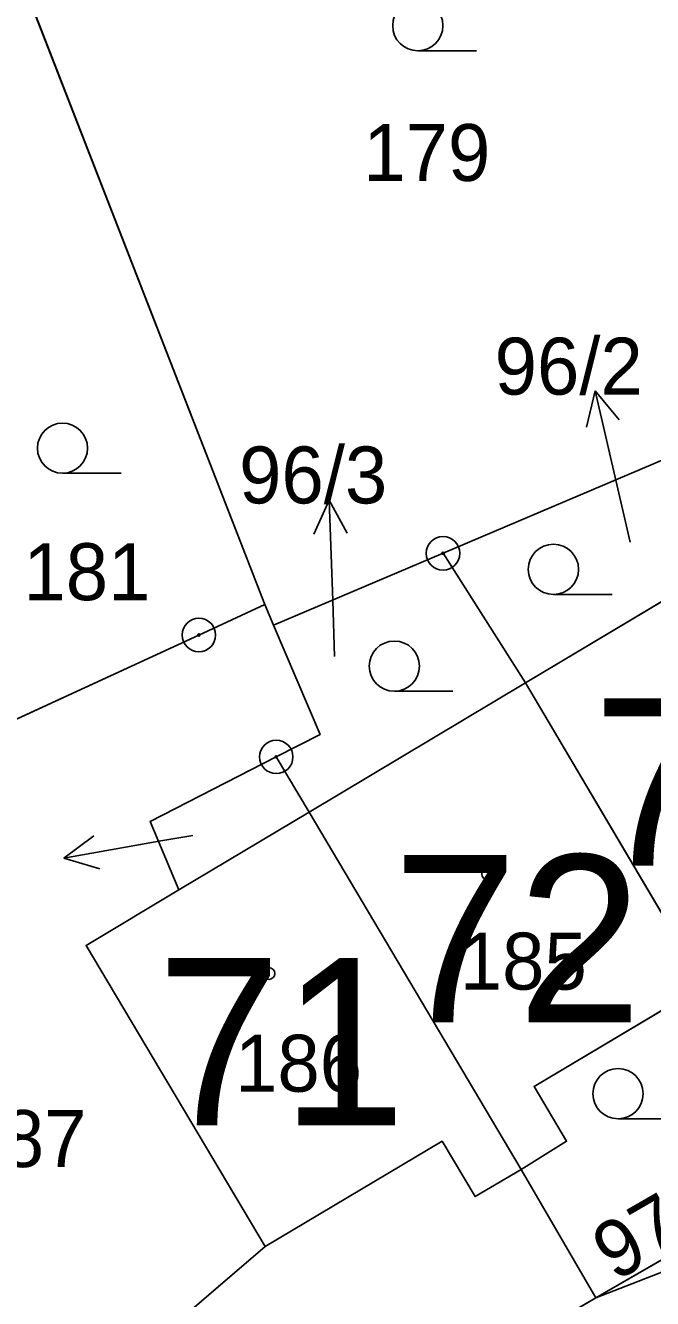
# Model space of a CAD drawing. Extents: x -689422 to -685210, y -987725 to -982160.
# Drawn here: x -686130.87 to -686112.14, y -986916.99 to -986878.97 of the extents above; entities that cross this region are included whole.
import ezdxf

# ---------------------------------------------------------------- set-up
doc = ezdxf.new("R2010")
doc.units = 0
for name, color, linetype in [('KN_Budovy', 7, 'Continuous'), ('KN_Budovy_cisla_domovni', 7, 'Continuous'), ('KN_Hranice_parcel', 7, 'Continuous'), ('KN_Parcelni cisla', 7, 'Continuous'), ('KN_Parcelni cisla_sipky', 7, 'Continuous'), ('KN_Polygon parcely', 7, 'Continuous'), ('KN_POZEMKY_OSTATNI PLOCHA', 7, 'Continuous'), ('KN_POZEMKY_ZAHRADA', 7, 'Continuous'), ('KN_POZEMKY_ZASTAVENA PLOCHA', 7, 'Continuous'), ('KN_VYUZITI_13_zastavena plocha_zboreniste', 7, 'Continuous'), ('KN_VYUZITI_16_ostatni plocha_silnice', 7, 'Continuous'), ('KN_VYUZITI_17_ostatni plocha_ostatni komunikace', 7, 'Continuous'), ('KN_VYUZITI_26_ostatni plocha_jina plocha', 7, 'Continuous'), ('KN_Značky bodu BP', 7, 'Continuous'), ('KN_Značky budov', 7, 'Continuous'), ('KN_Značky kultur', 7, 'Continuous')]:
    doc.layers.add(name, color=color, linetype=linetype)

msp = doc.modelspace()

# ---------------------------------------------------------------- linework, layer by layer
at = {"layer": 'KN_Budovy'}
for points in [[(-686115.94, -986898.6), (-686110.6, -986907.63), (-686105.48, -986904.58), (-686104.52, -986906.19), (-686103.18, -986905.4), (-686109.47, -986894.74)], [(-686122.4, -986902.46), (-686116.07, -986913.13), (-686114.71, -986912.29), (-686115.68, -986910.65), (-686110.6, -986907.63), (-686115.94, -986898.6)], [(-686129.06, -986906.44), (-686123.71, -986915.43), (-686118.43, -986912.29), (-686117.44, -986913.94), (-686116.07, -986913.13), (-686122.4, -986902.46), (-686126.29, -986904.78)]]:
    msp.add_lwpolyline(points, close=True, dxfattribs=at)
at = {"layer": 'KN_Hranice_parcel'}
for p, q in [((-686132.79, -986872.95), (-686123.72, -986896.26)), ((-686118.4, -986894.73), (-686111.39, -986891.75)), ((-686118.4, -986894.73), (-686123.46, -986896.88)), ((-686115.94, -986898.6), (-686118.4, -986894.73)), ((-686109.47, -986894.74), (-686115.94, -986898.6)), ((-686123.46, -986896.88), (-686123.72, -986896.26)), ((-686122.4, -986902.46), (-686115.94, -986898.6)), ((-686115.94, -986898.6), (-686110.6, -986907.63)), ((-686123.38, -986900.81), (-686122.4, -986902.46)), ((-686126.29, -986904.78), (-686122.4, -986902.46)), ((-686122.4, -986902.46), (-686116.07, -986913.13)), ((-686129.06, -986906.44), (-686126.29, -986904.78)), ((-686123.71, -986915.43), (-686129.06, -986906.44)), ((-686113.84, -986916.97), (-686116.07, -986913.13)), ((-686107.31, -986913.19), (-686113.84, -986916.97)), ((-686130.58, -986921.33), (-686123.71, -986915.43))]:
    msp.add_line(p, q, dxfattribs=at)
for points in [[(-686123.72, -986896.26), (-686125.69, -986897.17), (-686139.49, -986903.53)], [(-686123.38, -986900.81), (-686122.07, -986900.14), (-686123.46, -986896.88)], [(-686126.29, -986904.78), (-686127.15, -986902.74), (-686123.38, -986900.81)], [(-686090.45, -986903.44), (-686089.02, -986907.31), (-686113.84, -986916.97)], [(-686116.07, -986913.13), (-686114.71, -986912.29), (-686115.68, -986910.65), (-686110.6, -986907.63)], [(-686123.71, -986915.43), (-686118.43, -986912.29), (-686117.44, -986913.94), (-686116.07, -986913.13)], [(-686113.84, -986916.97), (-686119.94, -986920.53), (-686130.58, -986921.33)]]:
    msp.add_lwpolyline(points, dxfattribs=at)
at = {"layer": 'KN_Parcelni cisla_sipky'}
for p, q in [((-686113.855, -986889.876), (-686114.118, -986890.964)), ((-686113.18, -986892.8), (-686113.855, -986889.876)), ((-686113.855, -986889.876), (-686113.142, -986890.739)), ((-686112.81, -986894.4), (-686113.18, -986892.8)), ((-686121.795, -986893.141), (-686122.26, -986894.159)), ((-686121.69, -986896.14), (-686121.795, -986893.141)), ((-686121.795, -986893.141), (-686121.259, -986894.124)), ((-686121.64, -986897.81), (-686121.69, -986896.14)), ((-686129.725, -986903.831), (-686128.826, -986903.164)), ((-686126.77, -986903.31), (-686129.725, -986903.831)), ((-686125.87, -986903.16), (-686126.77, -986903.31)), ((-686129.725, -986903.831), (-686128.652, -986904.15))]:
    msp.add_line(p, q, dxfattribs=at)
at = {"layer": 'KN_Polygon parcely'}
msp.add_lwpolyline([(-686030, -986857.27), (-686054.05, -986878.62), (-686055.44, -986879.68), (-686054.4, -986881.56), (-686061.74, -986886.78), (-686068.15, -986890.49), (-686074.68, -986894.31), (-686081.22, -986898.06), (-686087.64, -986901.81), (-686090.45, -986903.44), (-686089.02, -986907.31), (-686113.84, -986916.97), (-686119.94, -986920.53), (-686130.58, -986921.33), (-686129.79, -986922.9), (-686123.64, -986935.18), (-686122.61, -986937.23), (-686120.96, -986936.32), (-686106.64, -986928.44), (-686097.83, -986923.02), (-686085.5, -986918.28), (-686086.54, -986915.52), (-686076.4, -986911.52), (-686039.46, -986884.06)], dxfattribs=at)
for points in [[(-686104.22, -986888.83), (-686103.14, -986888.39), (-686103.84, -986886.75), (-686112.01, -986867.48), (-686113.69, -986863.78), (-686126.85, -986870.1), (-686132.79, -986872.95), (-686123.72, -986896.26), (-686123.46, -986896.88), (-686118.4, -986894.73), (-686111.39, -986891.75)], [(-686139.19, -986876.44), (-686131.82, -986891.42), (-686140.7, -986896.14), (-686142.66, -986897.18), (-686139.49, -986903.53), (-686125.69, -986897.17), (-686123.72, -986896.26), (-686132.79, -986872.95)], [(-686118.4, -986894.73), (-686115.94, -986898.6), (-686109.47, -986894.74), (-686111.39, -986891.75)], [(-686118.4, -986894.73), (-686123.46, -986896.88), (-686122.07, -986900.14), (-686123.38, -986900.81), (-686122.4, -986902.46), (-686115.94, -986898.6)], [(-686115.94, -986898.6), (-686110.6, -986907.63), (-686105.48, -986904.58), (-686104.52, -986906.19), (-686103.18, -986905.4), (-686109.47, -986894.74)], [(-686127.15, -986902.74), (-686123.38, -986900.81), (-686122.07, -986900.14), (-686123.46, -986896.88), (-686123.72, -986896.26), (-686125.69, -986897.17), (-686139.49, -986903.53), (-686130.58, -986921.33), (-686123.71, -986915.43), (-686129.06, -986906.44), (-686126.29, -986904.78)], [(-686114.71, -986912.29), (-686115.68, -986910.65), (-686110.6, -986907.63), (-686115.94, -986898.6), (-686122.4, -986902.46), (-686116.07, -986913.13)], [(-686126.29, -986904.78), (-686122.4, -986902.46), (-686123.38, -986900.81), (-686127.15, -986902.74)], [(-686117.44, -986913.94), (-686116.07, -986913.13), (-686122.4, -986902.46), (-686126.29, -986904.78), (-686129.06, -986906.44), (-686123.71, -986915.43), (-686118.43, -986912.29)], [(-686094.24, -986905.64), (-686100.8, -986909.43), (-686107.31, -986913.19), (-686113.84, -986916.97), (-686089.02, -986907.31), (-686090.45, -986903.44)], [(-686107.31, -986913.19), (-686110.6, -986907.63), (-686115.68, -986910.65), (-686114.71, -986912.29), (-686116.07, -986913.13), (-686113.84, -986916.97)], [(-686113.84, -986916.97), (-686116.07, -986913.13), (-686117.44, -986913.94), (-686118.43, -986912.29), (-686123.71, -986915.43), (-686130.58, -986921.33), (-686119.94, -986920.53)]]:
    msp.add_lwpolyline(points, close=True, dxfattribs=at)
at = {"layer": 'KN_POZEMKY_OSTATNI PLOCHA'}
for p, q in [((-686113.84, -986916.97), (-686089.02, -986907.31)), ((-686089.02, -986907.31), (-686113.84, -986916.97)), ((-686123.71, -986915.43), (-686118.43, -986912.29)), ((-686118.43, -986912.29), (-686117.44, -986913.94)), ((-686117.44, -986913.94), (-686116.07, -986913.13)), ((-686116.07, -986913.13), (-686113.84, -986916.97)), ((-686113.84, -986916.97), (-686107.31, -986913.19)), ((-686130.58, -986921.33), (-686123.71, -986915.43)), ((-686119.94, -986920.53), (-686113.84, -986916.97)), ((-686113.84, -986916.97), (-686119.94, -986920.53))]:
    msp.add_line(p, q, dxfattribs=at)
at = {"layer": 'KN_POZEMKY_ZAHRADA'}
for p, q in [((-686132.79, -986872.95), (-686123.72, -986896.26)), ((-686123.72, -986896.26), (-686132.79, -986872.95)), ((-686118.4, -986894.73), (-686111.39, -986891.75)), ((-686111.39, -986891.75), (-686118.4, -986894.73)), ((-686123.46, -986896.88), (-686118.4, -986894.73)), ((-686118.4, -986894.73), (-686123.46, -986896.88)), ((-686118.4, -986894.73), (-686115.94, -986898.6)), ((-686115.94, -986898.6), (-686118.4, -986894.73)), ((-686109.47, -986894.74), (-686115.94, -986898.6)), ((-686123.72, -986896.26), (-686125.69, -986897.17)), ((-686123.46, -986896.88), (-686123.72, -986896.26)), ((-686122.07, -986900.14), (-686123.46, -986896.88)), ((-686125.69, -986897.17), (-686139.49, -986903.53)), ((-686115.94, -986898.6), (-686122.4, -986902.46)), ((-686123.38, -986900.81), (-686122.07, -986900.14)), ((-686127.15, -986902.74), (-686123.38, -986900.81)), ((-686122.4, -986902.46), (-686123.38, -986900.81)), ((-686123.38, -986900.81), (-686122.4, -986902.46)), ((-686122.4, -986902.46), (-686126.29, -986904.78)), ((-686126.29, -986904.78), (-686127.15, -986902.74)), ((-686115.68, -986910.65), (-686110.6, -986907.63)), ((-686114.71, -986912.29), (-686115.68, -986910.65)), ((-686116.07, -986913.13), (-686114.71, -986912.29)), ((-686113.84, -986916.97), (-686116.07, -986913.13)), ((-686107.31, -986913.19), (-686113.84, -986916.97))]:
    msp.add_line(p, q, dxfattribs=at)
at = {"layer": 'KN_POZEMKY_ZASTAVENA PLOCHA'}
for p, q in [((-686115.94, -986898.6), (-686109.47, -986894.74)), ((-686125.69, -986897.17), (-686123.72, -986896.26)), ((-686123.72, -986896.26), (-686123.46, -986896.88)), ((-686123.46, -986896.88), (-686122.07, -986900.14)), ((-686139.49, -986903.53), (-686125.69, -986897.17)), ((-686122.4, -986902.46), (-686115.94, -986898.6)), ((-686115.94, -986898.6), (-686110.6, -986907.63)), ((-686110.6, -986907.63), (-686115.94, -986898.6)), ((-686122.07, -986900.14), (-686123.38, -986900.81)), ((-686123.38, -986900.81), (-686127.15, -986902.74)), ((-686126.29, -986904.78), (-686122.4, -986902.46)), ((-686116.07, -986913.13), (-686122.4, -986902.46)), ((-686122.4, -986902.46), (-686116.07, -986913.13)), ((-686127.15, -986902.74), (-686126.29, -986904.78)), ((-686126.29, -986904.78), (-686129.06, -986906.44)), ((-686129.06, -986906.44), (-686126.29, -986904.78)), ((-686129.06, -986906.44), (-686123.71, -986915.43)), ((-686123.71, -986915.43), (-686129.06, -986906.44)), ((-686110.6, -986907.63), (-686115.68, -986910.65)), ((-686115.68, -986910.65), (-686114.71, -986912.29)), ((-686118.43, -986912.29), (-686123.71, -986915.43)), ((-686117.44, -986913.94), (-686118.43, -986912.29)), ((-686114.71, -986912.29), (-686116.07, -986913.13)), ((-686116.07, -986913.13), (-686117.44, -986913.94)), ((-686123.71, -986915.43), (-686130.58, -986921.33))]:
    msp.add_line(p, q, dxfattribs=at)
at = {"layer": 'KN_VYUZITI_13_zastavena plocha_zboreniste'}
for p, q in [((-686125.69, -986897.17), (-686123.72, -986896.26)), ((-686123.72, -986896.26), (-686123.46, -986896.88)), ((-686123.46, -986896.88), (-686122.07, -986900.14)), ((-686139.49, -986903.53), (-686125.69, -986897.17)), ((-686122.07, -986900.14), (-686123.38, -986900.81)), ((-686123.38, -986900.81), (-686127.15, -986902.74)), ((-686127.15, -986902.74), (-686126.29, -986904.78)), ((-686126.29, -986904.78), (-686129.06, -986906.44)), ((-686129.06, -986906.44), (-686123.71, -986915.43)), ((-686123.71, -986915.43), (-686130.58, -986921.33))]:
    msp.add_line(p, q, dxfattribs=at)
at = {"layer": 'KN_VYUZITI_16_ostatni plocha_silnice'}
for p, q in [((-686113.84, -986916.97), (-686089.02, -986907.31)), ((-686119.94, -986920.53), (-686113.84, -986916.97))]:
    msp.add_line(p, q, dxfattribs=at)
at = {"layer": 'KN_VYUZITI_17_ostatni plocha_ostatni komunikace'}
for p, q in [((-686089.02, -986907.31), (-686113.84, -986916.97)), ((-686113.84, -986916.97), (-686107.31, -986913.19))]:
    msp.add_line(p, q, dxfattribs=at)
at = {"layer": 'KN_VYUZITI_26_ostatni plocha_jina plocha'}
for p, q in [((-686123.71, -986915.43), (-686118.43, -986912.29)), ((-686118.43, -986912.29), (-686117.44, -986913.94)), ((-686117.44, -986913.94), (-686116.07, -986913.13)), ((-686116.07, -986913.13), (-686113.84, -986916.97)), ((-686130.58, -986921.33), (-686123.71, -986915.43)), ((-686113.84, -986916.97), (-686119.94, -986920.53))]:
    msp.add_line(p, q, dxfattribs=at)
at = {"layer": 'KN_Značky bodu BP'}
for centre, radius in [((-686118.4, -986894.73), 0.5), ((-686118.4, -986894.73), 0.0303), ((-686125.69, -986897.17), 0.5), ((-686125.69, -986897.17), 0.0303), ((-686123.38, -986900.81), 0.5), ((-686123.38, -986900.81), 0.0303)]:
    msp.add_circle(centre, radius, dxfattribs=at)
at = {"layer": 'KN_Značky budov'}
for centre in [(-686117.067, -986904.309), (-686123.597, -986907.279)]:
    msp.add_circle(centre, 0.175, dxfattribs=at)
at = {"layer": 'KN_Značky kultur'}
for p, q in [((-686119.153, -986879.72), (-686117.403, -986879.72)), ((-686129.763, -986892.34), (-686128.013, -986892.34)), ((-686115.103, -986895.96), (-686113.353, -986895.96)), ((-686119.853, -986898.85), (-686118.103, -986898.85)), ((-686113.173, -986911.62), (-686111.423, -986911.62))]:
    msp.add_line(p, q, dxfattribs=at)
for centre in [(-686119.153, -986878.97), (-686129.763, -986891.59), (-686115.103, -986895.21), (-686119.853, -986898.1), (-686113.173, -986910.87)]:
    msp.add_circle(centre, 0.75, dxfattribs=at)

# ---------------------------------------------------------------- texts
at = {"layer": 'KN_Budovy_cisla_domovni'}
for s, p in [('73', (-686113.923, -986904.059)), ('72', (-686119.895, -986908.739)), ('71', (-686126.944, -986911.819))]:
    msp.add_text(s, height=5, dxfattribs=at).set_placement(p)
at = {"layer": 'KN_Parcelni cisla'}
for s, p in [('179', (-686120.78, -986883.61)), ('96/2', (-686116.859, -986889.99)), ('96/3', (-686124.489, -986893.24)), ('181', (-686130.93, -986896.13)), ('185', (-686117.9, -986907.76)), ('186', (-686124.61, -986910.81)), ('187', (-686132.84, -986913.06))]:
    msp.add_text(s, height=1.7, dxfattribs=at).set_placement(p)
msp.add_text('97/3', height=1.7, rotation=30, dxfattribs=at).set_placement((-686113.269, -986916.5))

doc.saveas('drawing.dxf')
